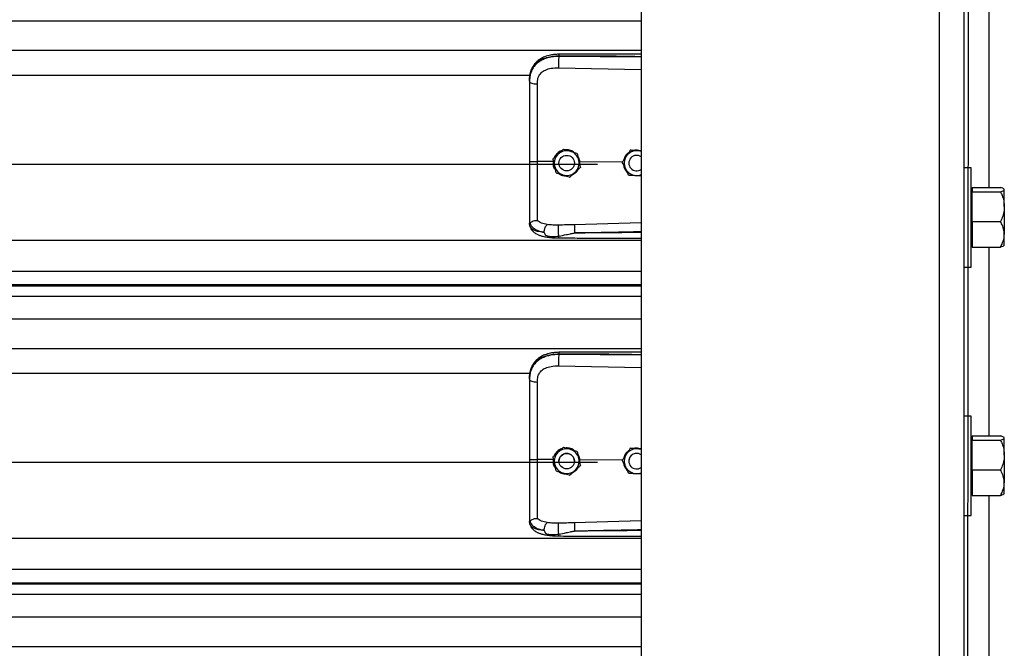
# Model space of a CAD drawing. Header units: inches. Extents: x 170 to 284, y 215 to 248.
# Tile 747 of 1056: x 230.767 to 231.446, y 222.712 to 223.145. Entities that reach past the tile are written whole.
import ezdxf

# ---------------------------------------------------------------- set-up
doc = ezdxf.new("R2010")
doc.units = ezdxf.units.IN
doc.header["$LTSCALE"] = 0.25
doc.header["$MEASUREMENT"] = 0
doc.layers.add('RH TOP OF HOOD', color=7, linetype='Continuous')

msp = doc.modelspace()

# ---------------------------------------------------------------- linework, layer by layer
at = {"layer": 'RH TOP OF HOOD'}
for p, q in [((231.4185, 220.1328), (231.42309, 224.39343)), ((231.4185, 224.34876), (231.4185, 220.1328)), ((231.40138, 224.34448), (231.40138, 220.1328)), ((231.19593, 224.33325), (231.19593, 220.1328)), ((231.43562, 223.15973), (231.43562, 223.02961)), ((227.16361, 223.14457), (231.19593, 223.14457)), ((227.16361, 223.12419), (231.19593, 223.12419)), ((231.13909, 223.11998), (231.13909, 223.12039)), ((231.19593, 223.11944), (231.13909, 223.11998)), ((231.13899, 223.11219), (231.19593, 223.11098)), ((227.24016, 223.10711), (231.11938, 223.10711)), ((231.11889, 223.10305), (231.11889, 223.10256)), ((231.14246, 223.05612), (231.14246, 223.05612)), ((231.1884, 223.05532), (231.1884, 223.05533)), ((231.18945, 223.05526), (231.1884, 223.05533)), ((231.13515, 223.04946), (231.13515, 223.04946)), ((231.13545, 223.04812), (231.13526, 223.04753)), ((231.15188, 223.05312), (231.15188, 223.05312)), ((227.19378, 223.04572), (231.16577, 223.04572)), ((231.13526, 223.04753), (231.12435, 223.04763)), ((231.13526, 223.04753), (231.13526, 223.04753)), ((231.13922, 223.04646), (231.13922, 223.04646)), ((231.14992, 223.04646), (231.14992, 223.04646)), ((231.1537, 223.04735), (231.15315, 223.0473)), ((231.1536, 223.04523), (231.1537, 223.04735)), ((231.1537, 223.04735), (231.1537, 223.04735)), ((231.18293, 223.04707), (231.1537, 223.04735)), ((231.15399, 223.04346), (231.15399, 223.04346)), ((231.18292, 223.0471), (231.18292, 223.0471)), ((231.18743, 223.04646), (231.18743, 223.04646)), ((231.42357, 223.04331), (231.4185, 223.04331)), ((231.42357, 223.00907), (231.42357, 223.04331)), ((231.19223, 223.03792), (231.19593, 223.03768)), ((231.42412, 223.02833), (231.42357, 223.02833)), ((231.42412, 223.02961), (231.42412, 223.02816)), ((231.42412, 223.02961), (231.44377, 223.02961)), ((231.42412, 223.02816), (231.42412, 223.02672)), ((231.44634, 223.02833), (231.44615, 223.02855)), ((231.44634, 223.02816), (231.44634, 223.02833)), ((231.44634, 223.01645), (231.44634, 223.02816)), ((231.42412, 223.01645), (231.42412, 223.02672)), ((231.42412, 223.02672), (231.44377, 223.02672)), ((231.42412, 223.00617), (231.42412, 223.01645)), ((231.44634, 223.01645), (231.44634, 222.99735)), ((231.42357, 222.97483), (231.42357, 223.00907)), ((231.11889, 223.00551), (231.11889, 223.00498)), ((231.11923, 223.003), (231.11889, 223.00498)), ((231.19593, 223.00531), (231.15, 223.00397)), ((231.42412, 223.00617), (231.42412, 222.99735)), ((231.42412, 223.00617), (231.44377, 223.00617)), ((231.42412, 222.99735), (231.42412, 222.98852)), ((231.44634, 222.98981), (231.44634, 222.99735)), ((227.16361, 222.99333), (231.19593, 222.99333)), ((231.42357, 222.98981), (231.42412, 222.98981)), ((231.42412, 222.98852), (231.44377, 222.98852)), ((231.43562, 222.98852), (231.43562, 222.85841)), ((231.44615, 222.98958), (231.44634, 222.98981)), ((231.4185, 222.97483), (231.42357, 222.97483)), ((227.16361, 222.97195), (231.19593, 222.97195)), ((231.19593, 222.96247), (227.16361, 222.96247)), ((227.16361, 222.96183), (231.19593, 222.96183)), ((227.16361, 222.95481), (231.19593, 222.95481)), ((227.16361, 222.93913), (231.19593, 222.93913)), ((227.16361, 222.91874), (231.19593, 222.91874)), ((231.13909, 222.91453), (231.13909, 222.91494)), ((231.19593, 222.91399), (231.13909, 222.91453)), ((231.13899, 222.90674), (231.19593, 222.90553)), ((227.24016, 222.90166), (231.11938, 222.90166)), ((231.11889, 222.8976), (231.11889, 222.89712)), ((231.42357, 222.8721), (231.4185, 222.8721)), ((231.42357, 222.83786), (231.42357, 222.8721)), ((231.42412, 222.85841), (231.42412, 222.85696)), ((231.42412, 222.85841), (231.44377, 222.85841)), ((231.42412, 222.85712), (231.42357, 222.85712)), ((231.42412, 222.85696), (231.42412, 222.85551)), ((231.42412, 222.84524), (231.42412, 222.85551)), ((231.42412, 222.85551), (231.44377, 222.85551)), ((231.44634, 222.85712), (231.44615, 222.85735)), ((231.44634, 222.85696), (231.44634, 222.85712)), ((231.44634, 222.84524), (231.44634, 222.85696)), ((231.14246, 222.85067), (231.14246, 222.85067)), ((231.15188, 222.84767), (231.15188, 222.84767)), ((231.1884, 222.84988), (231.1884, 222.84988)), ((231.18945, 222.84981), (231.1884, 222.84988)), ((231.42412, 222.83497), (231.42412, 222.84524)), ((231.44634, 222.84524), (231.44634, 222.82614)), ((227.19378, 222.84027), (231.16577, 222.84027)), ((231.13526, 222.84208), (231.12435, 222.84219)), ((231.13515, 222.84402), (231.13515, 222.84402)), ((231.13545, 222.84267), (231.13526, 222.84208)), ((231.13526, 222.84208), (231.13526, 222.84208)), ((231.13922, 222.84101), (231.13922, 222.84101)), ((231.14992, 222.84101), (231.14992, 222.84101)), ((231.1537, 222.8419), (231.15315, 222.84185)), ((231.1536, 222.83979), (231.1537, 222.8419)), ((231.1537, 222.8419), (231.1537, 222.8419)), ((231.18293, 222.84163), (231.1537, 222.8419)), ((231.15399, 222.83802), (231.15399, 222.83801)), ((231.18292, 222.84165), (231.18292, 222.84166)), ((231.18743, 222.84101), (231.18743, 222.84101)), ((231.42357, 222.80362), (231.42357, 222.83786)), ((231.19223, 222.83247), (231.19593, 222.83223)), ((231.42412, 222.83497), (231.42412, 222.82614)), ((231.42412, 222.83497), (231.44377, 222.83497)), ((231.42412, 222.82614), (231.42412, 222.81732)), ((231.44634, 222.8186), (231.44634, 222.82614)), ((231.42357, 222.8186), (231.42412, 222.8186)), ((231.42412, 222.81732), (231.44377, 222.81732)), ((231.43562, 222.81732), (231.43562, 222.68815)), ((231.44615, 222.81838), (231.44634, 222.8186)), ((231.4185, 222.80362), (231.42357, 222.80362)), ((231.11889, 222.80006), (231.11889, 222.79953)), ((231.11923, 222.79755), (231.11889, 222.79953)), ((231.19593, 222.79986), (231.15, 222.79853)), ((227.16361, 222.78789), (231.19593, 222.78789)), ((227.16361, 222.76651), (231.19593, 222.76651)), ((231.19593, 222.75702), (227.16361, 222.75702)), ((227.16361, 222.75638), (231.19593, 222.75638)), ((227.16361, 222.74936), (231.19593, 222.74936)), ((227.16361, 222.73368), (231.19593, 222.73368)), ((227.16361, 222.71329), (231.19593, 222.71329))]:
    msp.add_line(p, q, dxfattribs=at)
at = {"layer": 'RH TOP OF HOOD', "flags": 128}
for points in [[(231.11889, 223.10256), (231.11899, 223.10227), (231.1193, 223.10198), (231.1198, 223.10172), (231.12048, 223.10149), (231.1213, 223.10129), (231.12225, 223.10115), (231.12327, 223.10105), (231.12435, 223.10102)], [(231.11889, 222.89712), (231.11899, 222.89682), (231.1193, 222.89654), (231.1198, 222.89627), (231.12048, 222.89604), (231.1213, 222.89585), (231.12225, 222.8957), (231.12327, 222.89561), (231.12435, 222.89557)]]:
    msp.add_lwpolyline(points, dxfattribs=at)
at = {"layer": 'RH TOP OF HOOD'}
for centre in [(231.14457, 223.04646), (231.14457, 222.84101)]:
    msp.add_circle(centre, 0.00535, dxfattribs=at)
for centre, radius, start, end in [((231.14457, 223.04646), 0.00856, 72.32794, 132.32794), ((231.19278, 223.04646), 0.00856, 86.29354, 146.29353), ((231.19278, 223.04646), 0.00856, 68.40768, 86.29354), ((231.14457, 223.04646), 0.00856, 132.32794, 192.32794), ((231.14457, 223.04646), 0.00856, 12.32794, 72.32794), ((231.14457, 223.04646), 0.00856, 312.32794, 12.32794), ((231.19278, 223.04646), 0.00856, 146.29353, 206.29354), ((231.19278, 223.04646), 0.00535, 53.9281, 306.0719), ((231.14457, 223.04646), 0.00856, 192.32794, 252.32794), ((231.19278, 223.04646), 0.00856, 206.29354, 266.29354), ((231.14457, 223.04646), 0.00856, 252.32794, 312.32794), ((231.19278, 223.04646), 0.00856, 266.29354, 291.59232), ((231.14457, 222.84101), 0.00856, 132.32794, 192.32794), ((231.14457, 222.84101), 0.00856, 72.32794, 132.32794), ((231.14457, 222.84101), 0.00535, 0, 180), ((231.14457, 222.84101), 0.00856, 12.32794, 72.32794), ((231.19278, 222.84101), 0.00856, 146.29353, 206.29354), ((231.19278, 222.84101), 0.00856, 86.29354, 146.29353), ((231.19278, 222.84101), 0.00535, 53.9281, 180), ((231.19278, 222.84101), 0.00535, 53.9281, 306.0719), ((231.19278, 222.84101), 0.00856, 68.40768, 86.29354), ((231.14457, 222.84101), 0.00856, 192.32794, 252.32794), ((231.14457, 222.84101), 0.00856, 312.32794, 12.32794), ((231.14457, 222.84101), 0.00856, 252.32794, 312.32794), ((231.19278, 222.84101), 0.00856, 206.29354, 266.29354), ((231.19278, 222.84101), 0.00856, 266.29354, 291.59232)]:
    msp.add_arc(centre, radius, start, end, dxfattribs=at)
for points, knots in [([(231.11889, 223.10305), (231.11895, 223.10441), (231.11907, 223.10697), (231.12004, 223.11046), (231.12133, 223.11287), (231.12269, 223.11457), (231.12378, 223.11562), (231.12484, 223.11645), (231.12583, 223.11711), (231.12706, 223.1178), (231.12865, 223.11853), (231.13132, 223.11944), (231.13485, 223.1202), (231.13776, 223.12033), (231.13909, 223.12039)], [0, 0, 0, 0, 0.130716, 0.246761, 0.357793, 0.417097, 0.479148, 0.517715, 0.55909, 0.603295, 0.663348, 0.735369, 0.879208, 1, 1, 1, 1]), ([(231.13909, 223.11998), (231.13787, 223.11994), (231.13544, 223.11988), (231.1321, 223.11925), (231.12914, 223.11831), (231.1266, 223.11709), (231.12437, 223.11555), (231.12249, 223.11371), (231.12101, 223.11158), (231.11984, 223.10901), (231.11904, 223.10596), (231.11894, 223.10369), (231.11889, 223.10256)], [0, 0, 0, 0, 0.11117, 0.222336, 0.316278, 0.410208, 0.502403, 0.594579, 0.684543, 0.774504, 0.887181, 1, 1, 1, 1]), ([(231.1391, 223.12148), (231.13811, 223.12144), (231.13621, 223.12137), (231.13291, 223.12084), (231.12968, 223.11994), (231.12693, 223.11864), (231.12495, 223.11732), (231.1233, 223.11587), (231.12199, 223.11428), (231.12091, 223.11253), (231.12006, 223.11062), (231.11931, 223.1081), (231.1191, 223.10617), (231.11898, 223.1051)], [0, 0, 0, 0, 0.097747, 0.185161, 0.330612, 0.436467, 0.508318, 0.585006, 0.671976, 0.730795, 0.803679, 0.891544, 1, 1, 1, 1]), ([(231.13909, 223.11998), (231.13906, 223.1194), (231.13902, 223.1182), (231.13898, 223.11598), (231.13896, 223.1138), (231.13898, 223.11271), (231.13899, 223.11219)], [0, 0, 0, 0, 0.240694, 0.5, 0.759306, 1, 1, 1, 1]), ([(231.1391, 223.12146), (231.1391, 223.12147), (231.1391, 223.12148), (231.13909, 223.12137), (231.13909, 223.12107), (231.13909, 223.12066), (231.13909, 223.12039)], [0, 0, 0, 0, 0.097876, 0.335386, 0.567961, 1, 1, 1, 1]), ([(231.13909, 223.12039), (231.14539, 223.12043), (231.15863, 223.12051), (231.17758, 223.12033), (231.19022, 223.12011), (231.19593, 223.12001)], [0, 0, 0, 0, 0.33267, 0.698436, 1, 1, 1, 1]), ([(231.19593, 223.12156), (231.19303, 223.12158), (231.18241, 223.12163), (231.16346, 223.12167), (231.14742, 223.12154), (231.1391, 223.12148)], [0, 0, 0, 0, 0.153046, 0.561044, 1, 1, 1, 1]), ([(231.12477, 223.10495), (231.12477, 223.10495), (231.12488, 223.10531), (231.12537, 223.10671), (231.12691, 223.10892), (231.12997, 223.11082), (231.13409, 223.11203), (231.13724, 223.11213), (231.13899, 223.11219)], [0, 0, 0, 0, 0.000004, 0.065095, 0.26167, 0.475311, 0.709366, 1, 1, 1, 1]), ([(231.11889, 223.10256), (231.11889, 223.09893), (231.11889, 223.09166), (231.11889, 223.08058), (231.11889, 223.0694), (231.11889, 223.05843), (231.11889, 223.05118), (231.11889, 223.0477)], [0, 0, 0, 0, 0.2027568, 0.4061036, 0.6088604, 0.8122072, 1, 1, 1, 1]), ([(231.12435, 223.10102), (231.12442, 223.10234), (231.12449, 223.10366), (231.12477, 223.10495), (231.12477, 223.10495)], [0, 0, 0, 0, 0.9999804, 1, 1, 1, 1]), ([(231.12435, 223.04763), (231.12435, 223.04763), (231.12435, 223.05102), (231.12435, 223.05807), (231.12435, 223.06874), (231.12435, 223.07962), (231.12435, 223.0904), (231.12435, 223.09748), (231.12435, 223.10102)], [0, 0, 0, 0, 0.000001, 0.187792, 0.390844, 0.593896, 0.796948, 1, 1, 1, 1]), ([(231.14118, 223.05496), (231.14105, 223.05492), (231.13989, 223.05467), (231.13814, 223.05321), (231.13652, 223.0516), (231.13619, 223.05049), (231.13616, 223.05038)], [0, 0, 0, 0, 0.059315, 0.505277, 0.94972, 1, 1, 1, 1]), ([(231.13881, 223.05279), (231.13975, 223.05365), (231.141, 223.05479), (231.14217, 223.05585), (231.14246, 223.05612)], [0, 0, 0, 0, 0.749773, 1, 1, 1, 1]), ([(231.13881, 223.05279), (231.13975, 223.05365), (231.141, 223.05479), (231.14217, 223.05585), (231.14246, 223.05612)], [0, 0, 0, 0, 0.749773, 1, 1, 1, 1]), ([(231.14246, 223.05612), (231.14286, 223.05599), (231.14436, 223.05551), (231.14598, 223.055), (231.14717, 223.05462)], [0, 0, 0, 0, 0.264307, 1, 1, 1, 1]), ([(231.14246, 223.05612), (231.14286, 223.05599), (231.14436, 223.05551), (231.14598, 223.055), (231.14717, 223.05462)], [0, 0, 0, 0, 0.264307, 1, 1, 1, 1]), ([(231.14983, 223.05377), (231.14947, 223.05406), (231.14831, 223.05501), (231.14626, 223.05558), (231.14469, 223.05558), (231.14415, 223.05558)], [0, 0, 0, 0, 0.225517, 0.735556, 1, 1, 1, 1]), ([(231.1884, 223.05533), (231.18802, 223.05476), (231.18726, 223.0536), (231.18632, 223.0522), (231.18578, 223.0514), (231.18566, 223.05121)], [0, 0, 0, 0, 0.42997, 0.87006, 1, 1, 1, 1]), ([(231.1884, 223.05532), (231.18802, 223.05475), (231.18726, 223.0536), (231.18632, 223.0522), (231.18578, 223.0514), (231.18566, 223.05121)], [0, 0, 0, 0, 0.4299704, 0.8700602, 1, 1, 1, 1]), ([(231.19334, 223.055), (231.19207, 223.05509), (231.19037, 223.0552), (231.1888, 223.0553), (231.1884, 223.05532)], [0, 0, 0, 0, 0.749773, 1, 1, 1, 1]), ([(231.19541, 223.05487), (231.19475, 223.05507), (231.19348, 223.05546), (231.19191, 223.05548), (231.19113, 223.05522), (231.19096, 223.05516)], [0, 0, 0, 0, 0.456542, 0.877502, 1, 1, 1, 1]), ([(231.19593, 223.05484), (231.19529, 223.05488), (231.19443, 223.05493), (231.19356, 223.05499), (231.19334, 223.055)], [0, 0, 0, 0, 0.7486223, 1, 1, 1, 1]), ([(231.13515, 223.04946), (231.13566, 223.04993), (231.13668, 223.05086), (231.13793, 223.05199), (231.13864, 223.05264), (231.13881, 223.05279)], [0, 0, 0, 0, 0.42997, 0.87006, 1, 1, 1, 1]), ([(231.13515, 223.04946), (231.13566, 223.04992), (231.13668, 223.05086), (231.13793, 223.05199), (231.13864, 223.05264), (231.13881, 223.05279)], [0, 0, 0, 0, 0.42997, 0.87006, 1, 1, 1, 1]), ([(231.13621, 223.04463), (231.13594, 223.04588), (231.13557, 223.04753), (231.13524, 223.04908), (231.13515, 223.04946)], [0, 0, 0, 0, 0.749773, 1, 1, 1, 1]), ([(231.14717, 223.05462), (231.14736, 223.05456), (231.14881, 223.0541), (231.15041, 223.05359), (231.15174, 223.05317), (231.15188, 223.05312)], [0, 0, 0, 0, 0.1156469, 0.9045343, 1, 1, 1, 1]), ([(231.14717, 223.05462), (231.14736, 223.05456), (231.14881, 223.05409), (231.15041, 223.05359), (231.15174, 223.05316), (231.15188, 223.05312)], [0, 0, 0, 0, 0.115647, 0.904534, 1, 1, 1, 1]), ([(231.15188, 223.05312), (231.15203, 223.05245), (231.15232, 223.0511), (231.15268, 223.04945), (231.15289, 223.0485), (231.15293, 223.04829)], [0, 0, 0, 0, 0.42997, 0.87006, 1, 1, 1, 1]), ([(231.15188, 223.05312), (231.15203, 223.05245), (231.15232, 223.0511), (231.15268, 223.04945), (231.15289, 223.04851), (231.15293, 223.04829)], [0, 0, 0, 0, 0.42997, 0.87006, 1, 1, 1, 1]), ([(231.1537, 223.04735), (231.1537, 223.04735), (231.1536, 223.04833), (231.15334, 223.04972), (231.15254, 223.05081), (231.15232, 223.05111)], [0, 0, 0, 0, 0.00002, 0.727264, 1, 1, 1, 1]), ([(231.15293, 223.04829), (231.15321, 223.04705), (231.15357, 223.04539), (231.15391, 223.04385), (231.15399, 223.04346)], [0, 0, 0, 0, 0.749773, 1, 1, 1, 1]), ([(231.15293, 223.04829), (231.15321, 223.04705), (231.15357, 223.04539), (231.15391, 223.04385), (231.15399, 223.04346)], [0, 0, 0, 0, 0.749773, 1, 1, 1, 1]), ([(231.18566, 223.05121), (231.18496, 223.05015), (231.18401, 223.04874), (231.18314, 223.04743), (231.18292, 223.0471)], [0, 0, 0, 0, 0.749773, 1, 1, 1, 1]), ([(231.18566, 223.05121), (231.18496, 223.05016), (231.18401, 223.04874), (231.18314, 223.04743), (231.18292, 223.0471)], [0, 0, 0, 0, 0.749773, 1, 1, 1, 1]), ([(231.18706, 223.05331), (231.18674, 223.0531), (231.18559, 223.05231), (231.1845, 223.05071), (231.1842, 223.0493), (231.18411, 223.04889)], [0, 0, 0, 0, 0.212514, 0.767063, 1, 1, 1, 1]), ([(231.11889, 223.0477), (231.11889, 223.04467), (231.11889, 223.03849), (231.11889, 223.0297), (231.11889, 223.02154), (231.11889, 223.01496), (231.11889, 223.00957), (231.11889, 223.00687), (231.11889, 223.00551)], [0, 0, 0, 0, 0.187091, 0.380392, 0.555876, 0.736448, 0.867195, 1, 1, 1, 1]), ([(231.12435, 223.00694), (231.12435, 223.00721), (231.12435, 223.00878), (231.12435, 223.01221), (231.12435, 223.01781), (231.12435, 223.02425), (231.12435, 223.03148), (231.12435, 223.03935), (231.12435, 223.04488), (231.12435, 223.04763), (231.12435, 223.04763)], [0, 0, 0, 0, 0.031558, 0.189146, 0.346734, 0.504328, 0.661923, 0.83096, 0.999998, 1, 1, 1, 1]), ([(231.13526, 223.04753), (231.13523, 223.04707), (231.13512, 223.04564), (231.13554, 223.04348), (231.13649, 223.04212), (231.13688, 223.04157)], [0, 0, 0, 0, 0.215662, 0.681463, 1, 1, 1, 1]), ([(231.13726, 223.03981), (231.13712, 223.04047), (231.13682, 223.04183), (231.13646, 223.04348), (231.13626, 223.04442), (231.13621, 223.04463)], [0, 0, 0, 0, 0.42997, 0.87006, 1, 1, 1, 1]), ([(231.14898, 223.0389), (231.14949, 223.03916), (231.15089, 223.03988), (231.15213, 223.04112), (231.15251, 223.04209), (231.15253, 223.04213)], [0, 0, 0, 0, 0.353696, 0.9777456, 1, 1, 1, 1]), ([(231.15399, 223.04346), (231.15348, 223.043), (231.15246, 223.04207), (231.15121, 223.04093), (231.1505, 223.04028), (231.15034, 223.04013)], [0, 0, 0, 0, 0.4299704, 0.8700602, 1, 1, 1, 1]), ([(231.18511, 223.04267), (231.18502, 223.04284), (231.18434, 223.04422), (231.1836, 223.04572), (231.18299, 223.04697), (231.18292, 223.0471)], [0, 0, 0, 0, 0.115647, 0.904534, 1, 1, 1, 1]), ([(231.18386, 223.04521), (231.1839, 223.04474), (231.18405, 223.04335), (231.1849, 223.04175), (231.18583, 223.04094), (231.18606, 223.04074)], [0, 0, 0, 0, 0.27167, 0.821115, 1, 1, 1, 1]), ([(231.1873, 223.03824), (231.18711, 223.03861), (231.18641, 223.04003), (231.18566, 223.04155), (231.18511, 223.04267)], [0, 0, 0, 0, 0.264307, 1, 1, 1, 1]), ([(231.13726, 223.03981), (231.13766, 223.03968), (231.13917, 223.0392), (231.14078, 223.03868), (231.14197, 223.03831)], [0, 0, 0, 0, 0.264307, 1, 1, 1, 1]), ([(231.13942, 223.03912), (231.1395, 223.03905), (231.14037, 223.03832), (231.14194, 223.03784), (231.14338, 223.03775), (231.14378, 223.03773)], [0, 0, 0, 0, 0.06741, 0.74151, 1, 1, 1, 1]), ([(231.14197, 223.03831), (231.14216, 223.03825), (231.14362, 223.03778), (231.14521, 223.03727), (231.14654, 223.03685), (231.14668, 223.03681)], [0, 0, 0, 0, 0.1156469, 0.9045343, 1, 1, 1, 1]), ([(231.15034, 223.04013), (231.1494, 223.03928), (231.14814, 223.03813), (231.14697, 223.03707), (231.14668, 223.03681)], [0, 0, 0, 0, 0.749773, 1, 1, 1, 1]), ([(231.1873, 223.03824), (231.18798, 223.03819), (231.18936, 223.03811), (231.19105, 223.038), (231.19201, 223.03793), (231.19223, 223.03792)], [0, 0, 0, 0, 0.42997, 0.87006, 1, 1, 1, 1]), ([(231.44634, 223.02816), (231.44624, 223.02837), (231.44604, 223.02878), (231.44489, 223.02926), (231.44402, 223.02953), (231.44377, 223.02961)], [0, 0, 0, 0, 0.406291, 0.827266, 1, 1, 1, 1]), ([(231.44377, 223.02672), (231.44445, 223.02694), (231.44582, 223.0274), (231.44633, 223.0279), (231.44634, 223.02816), (231.44634, 223.02816)], [0, 0, 0, 0, 0.484341, 0.986328, 1, 1, 1, 1]), ([(231.44377, 223.02672), (231.44415, 223.02585), (231.44506, 223.02379), (231.4461, 223.02036), (231.44626, 223.01776), (231.44634, 223.01645)], [0, 0, 0, 0, 0.2654599, 0.6280765, 1, 1, 1, 1]), ([(231.44634, 223.01645), (231.44634, 223.01621), (231.44632, 223.01467), (231.4459, 223.0118), (231.44487, 223.00863), (231.44404, 223.00678), (231.44377, 223.00617)], [0, 0, 0, 0, 0.066532, 0.435283, 0.814551, 1, 1, 1, 1]), ([(231.11889, 223.00551), (231.11889, 223.00551), (231.11889, 223.0055), (231.1189, 223.00539), (231.119, 223.00531), (231.11908, 223.00524)], [0, 0, 0, 0, 0.011935, 0.118982, 1, 1, 1, 1]), ([(231.11908, 223.00526), (231.11936, 223.00454), (231.11993, 223.00306), (231.12198, 223.00122), (231.12497, 222.99966), (231.12769, 222.99904), (231.12909, 222.99872)], [0, 0, 0, 0, 0.230526, 0.473488, 0.729738, 1, 1, 1, 1]), ([(231.11909, 223.00526), (231.11914, 223.00525), (231.11924, 223.00523), (231.11953, 223.00542), (231.11999, 223.00575), (231.12087, 223.00633), (231.12235, 223.00695), (231.12369, 223.00695), (231.12435, 223.00694)], [0, 0, 0, 0, 0.1136769, 0.2333502, 0.3620694, 0.5019164, 0.7557449, 1, 1, 1, 1]), ([(231.12909, 222.99872), (231.12855, 222.99878), (231.12724, 222.99891), (231.12584, 222.99914), (231.12489, 222.99933), (231.12365, 222.99961), (231.12197, 223.00018), (231.12015, 223.0013), (231.11954, 223.00242), (231.11923, 223.003)], [0, 0, 0, 0, 0.109188, 0.260819, 0.307798, 0.335524, 0.562789, 0.774954, 1, 1, 1, 1]), ([(231.11925, 223.00295), (231.11944, 223.00236), (231.11979, 223.00126), (231.1208, 222.99984), (231.12193, 222.99877), (231.12308, 222.99797), (231.12413, 222.99741), (231.12507, 222.997), (231.12632, 222.99654), (231.12826, 222.99597), (231.13114, 222.99541), (231.13487, 222.99499), (231.13765, 222.99492), (231.13914, 222.99489)], [0, 0, 0, 0, 0.098431, 0.184822, 0.257308, 0.315887, 0.372274, 0.41214, 0.461592, 0.557588, 0.682876, 0.830318, 1, 1, 1, 1]), ([(231.13118, 223.00412), (231.12981, 223.00441), (231.12772, 223.00484), (231.12555, 223.00588), (231.12475, 223.00659), (231.12435, 223.00694)], [0, 0, 0, 0, 0.490199, 0.743885, 1, 1, 1, 1]), ([(231.12909, 222.99872), (231.12912, 222.99925), (231.12917, 223.00035), (231.12965, 223.00201), (231.13035, 223.0034), (231.13091, 223.00389), (231.13118, 223.00412)], [0, 0, 0, 0, 0.240768, 0.5, 0.759232, 1, 1, 1, 1]), ([(231.13901, 223.00371), (231.13766, 223.0037), (231.13496, 223.00369), (231.13245, 223.00397), (231.1312, 223.00412)], [0, 0, 0, 0, 0.500392, 1, 1, 1, 1]), ([(231.1391, 222.99614), (231.13908, 222.99638), (231.13905, 222.99689), (231.139, 222.9979), (231.13897, 222.99909), (231.13894, 223.00036), (231.13894, 223.00156), (231.13895, 223.00256), (231.13898, 223.0033), (231.139, 223.00358), (231.13901, 223.00371)], [0, 0, 0, 0, 0.109851, 0.231726, 0.363178, 0.5, 0.636822, 0.768274, 0.890149, 1, 1, 1, 1]), ([(231.15, 223.00397), (231.14817, 223.00393), (231.1445, 223.00383), (231.14084, 223.00375), (231.13901, 223.00371)], [0, 0, 0, 0, 0.49998, 1, 1, 1, 1]), ([(231.15, 223.00397), (231.14999, 223.00373), (231.14998, 223.00337), (231.14998, 223.00251), (231.14999, 223.00173), (231.15, 223.00087), (231.15003, 222.99971), (231.15006, 222.99887), (231.15007, 222.99832)], [0, 0, 0, 0, 0.239451, 0.368343, 0.49997, 0.631601, 0.760506, 1, 1, 1, 1]), ([(231.44634, 222.99735), (231.44624, 222.99858), (231.44604, 223.0011), (231.44489, 223.00402), (231.44402, 223.00569), (231.44377, 223.00617)], [0, 0, 0, 0, 0.406291, 0.827266, 1, 1, 1, 1]), ([(231.12909, 222.99872), (231.12917, 222.99835), (231.12927, 222.99783), (231.12964, 222.99723), (231.13006, 222.9968), (231.13087, 222.99635), (231.13234, 222.99599), (231.1351, 222.99575), (231.1375, 222.99599), (231.1391, 222.99614)], [0, 0, 0, 0, 0.100127, 0.139586, 0.189714, 0.258234, 0.369736, 0.580348, 1, 1, 1, 1]), ([(231.1391, 222.99614), (231.14088, 222.99649), (231.14266, 222.99684), (231.14448, 222.9972), (231.14455, 222.99722), (231.14479, 222.99727), (231.14566, 222.99744), (231.1473, 222.99776), (231.14883, 222.99812), (231.14973, 222.99828), (231.14981, 222.99829)], [0, 0, 0, 0, 0.502275, 0.504579, 0.508657, 0.522131, 0.570331, 0.751426, 0.97869, 1, 1, 1, 1]), ([(231.13914, 222.99491), (231.13914, 222.9949), (231.13914, 222.99484), (231.13912, 222.99503), (231.13911, 222.99535), (231.1391, 222.99579), (231.1391, 222.99608), (231.1391, 222.99614)], [0, 0, 0, 0, 0.034367, 0.324567, 0.621015, 0.917463, 1, 1, 1, 1]), ([(231.13914, 222.99489), (231.14334, 222.99487), (231.15231, 222.99482), (231.16666, 222.99478), (231.18139, 222.99475), (231.19135, 222.99475), (231.19593, 222.99475)], [0, 0, 0, 0, 0.2216322, 0.4741489, 0.7576484, 1, 1, 1, 1]), ([(231.15007, 222.99832), (231.15397, 222.99842), (231.16224, 222.99863), (231.17536, 222.99891), (231.1863, 222.99912), (231.19332, 222.99925), (231.19549, 222.99929), (231.19593, 222.99929)], [0, 0, 0, 0, 0.25516, 0.541071, 0.857735, 0.971288, 1, 1, 1, 1]), ([(231.19593, 222.99865), (231.19334, 222.99862), (231.18827, 222.99856), (231.18071, 222.99847), (231.17305, 222.99841), (231.1653, 222.99835), (231.15757, 222.99832), (231.15254, 222.99832), (231.15007, 222.99832)], [0, 0, 0, 0, 0.169941, 0.331425, 0.494842, 0.670531, 0.838916, 1, 1, 1, 1]), ([(231.44377, 222.98852), (231.44445, 222.9899), (231.44582, 222.99269), (231.44633, 222.99574), (231.44634, 222.99731), (231.44634, 222.99735)], [0, 0, 0, 0, 0.484341, 0.986328, 1, 1, 1, 1]), ([(231.44608, 222.98964), (231.44603, 222.98955), (231.44585, 222.98925), (231.44488, 222.98888), (231.44402, 222.9886), (231.44377, 222.98852)], [0, 0, 0, 0, 0.237471, 0.77815, 1, 1, 1, 1]), ([(231.11889, 222.8976), (231.11895, 222.89896), (231.11907, 222.90152), (231.12004, 222.90501), (231.12133, 222.90742), (231.12269, 222.90913), (231.12378, 222.91017), (231.12484, 222.911), (231.12583, 222.91166), (231.12706, 222.91235), (231.12865, 222.91308), (231.13132, 222.91399), (231.13485, 222.91475), (231.13776, 222.91488), (231.13909, 222.91494)], [0, 0, 0, 0, 0.1307157, 0.246761, 0.3577928, 0.4170972, 0.4791482, 0.5177152, 0.5590897, 0.6032945, 0.6633485, 0.7353692, 0.8792083, 1, 1, 1, 1]), ([(231.13909, 222.91453), (231.13787, 222.91449), (231.13544, 222.91443), (231.1321, 222.91381), (231.12914, 222.91286), (231.1266, 222.91165), (231.12437, 222.9101), (231.12249, 222.90826), (231.12101, 222.90613), (231.11984, 222.90356), (231.11904, 222.90051), (231.11894, 222.89825), (231.11889, 222.89712)], [0, 0, 0, 0, 0.11117, 0.222336, 0.316278, 0.410208, 0.502403, 0.594579, 0.684543, 0.774504, 0.887181, 1, 1, 1, 1]), ([(231.1391, 222.91603), (231.13811, 222.91599), (231.13621, 222.91592), (231.13291, 222.91539), (231.12968, 222.9145), (231.12693, 222.91319), (231.12495, 222.91187), (231.1233, 222.91043), (231.12199, 222.90884), (231.12091, 222.90708), (231.12006, 222.90517), (231.11931, 222.90266), (231.1191, 222.90072), (231.11898, 222.89965)], [0, 0, 0, 0, 0.097747, 0.185161, 0.330612, 0.436467, 0.508318, 0.585006, 0.671976, 0.730795, 0.803679, 0.891544, 1, 1, 1, 1]), ([(231.13909, 222.91453), (231.13906, 222.91395), (231.13902, 222.91276), (231.13898, 222.91053), (231.13896, 222.90835), (231.13898, 222.90726), (231.13899, 222.90674)], [0, 0, 0, 0, 0.240694, 0.5, 0.759306, 1, 1, 1, 1]), ([(231.1391, 222.91602), (231.1391, 222.91602), (231.1391, 222.91603), (231.13909, 222.91592), (231.13909, 222.91563), (231.13909, 222.91521), (231.13909, 222.91494)], [0, 0, 0, 0, 0.097876, 0.335386, 0.567961, 1, 1, 1, 1]), ([(231.13909, 222.91494), (231.14539, 222.91498), (231.15863, 222.91506), (231.17758, 222.91488), (231.19022, 222.91466), (231.19593, 222.91456)], [0, 0, 0, 0, 0.33267, 0.698436, 1, 1, 1, 1]), ([(231.19593, 222.91611), (231.19303, 222.91613), (231.18241, 222.91618), (231.16346, 222.91622), (231.14742, 222.9161), (231.1391, 222.91603)], [0, 0, 0, 0, 0.153046, 0.561044, 1, 1, 1, 1]), ([(231.12477, 222.8995), (231.12477, 222.8995), (231.12488, 222.89986), (231.12537, 222.90127), (231.12691, 222.90347), (231.12997, 222.90537), (231.13409, 222.90658), (231.13724, 222.90668), (231.13899, 222.90674)], [0, 0, 0, 0, 0.000004, 0.065095, 0.26167, 0.475311, 0.709366, 1, 1, 1, 1]), ([(231.12435, 222.89557), (231.12442, 222.89689), (231.12449, 222.89822), (231.12477, 222.8995), (231.12477, 222.8995)], [0, 0, 0, 0, 0.9999804, 1, 1, 1, 1]), ([(231.11889, 222.89712), (231.11889, 222.89349), (231.11889, 222.88622), (231.11889, 222.87513), (231.11889, 222.86395), (231.11889, 222.85298), (231.11889, 222.84574), (231.11889, 222.84226)], [0, 0, 0, 0, 0.202757, 0.406104, 0.60886, 0.812207, 1, 1, 1, 1]), ([(231.12435, 222.84219), (231.12435, 222.84219), (231.12435, 222.84557), (231.12435, 222.85262), (231.12435, 222.86329), (231.12435, 222.87417), (231.12435, 222.88496), (231.12435, 222.89203), (231.12435, 222.89557)], [0, 0, 0, 0, 0.000001, 0.187792, 0.390844, 0.593896, 0.796948, 1, 1, 1, 1]), ([(231.44634, 222.85696), (231.44624, 222.85716), (231.44604, 222.85757), (231.44489, 222.85805), (231.44402, 222.85833), (231.44377, 222.85841)], [0, 0, 0, 0, 0.406291, 0.827266, 1, 1, 1, 1]), ([(231.44377, 222.85551), (231.44445, 222.85574), (231.44582, 222.85619), (231.44633, 222.8567), (231.44634, 222.85695), (231.44634, 222.85696)], [0, 0, 0, 0, 0.484341, 0.986328, 1, 1, 1, 1]), ([(231.44377, 222.85551), (231.44415, 222.85464), (231.44506, 222.85258), (231.4461, 222.84916), (231.44626, 222.84656), (231.44634, 222.84524)], [0, 0, 0, 0, 0.26546, 0.628076, 1, 1, 1, 1]), ([(231.13515, 222.84402), (231.13566, 222.84448), (231.13668, 222.84541), (231.13793, 222.84655), (231.13864, 222.8472), (231.13881, 222.84734)], [0, 0, 0, 0, 0.42997, 0.87006, 1, 1, 1, 1]), ([(231.13515, 222.84402), (231.13566, 222.84448), (231.13668, 222.84541), (231.13793, 222.84654), (231.13864, 222.84719), (231.13881, 222.84734)], [0, 0, 0, 0, 0.42997, 0.87006, 1, 1, 1, 1]), ([(231.14118, 222.84951), (231.14105, 222.84948), (231.13989, 222.84922), (231.13814, 222.84776), (231.13652, 222.84615), (231.13619, 222.84504), (231.13616, 222.84493)], [0, 0, 0, 0, 0.059315, 0.505277, 0.94972, 1, 1, 1, 1]), ([(231.13881, 222.84734), (231.13975, 222.8482), (231.141, 222.84934), (231.14217, 222.85041), (231.14246, 222.85067)], [0, 0, 0, 0, 0.749773, 1, 1, 1, 1]), ([(231.13881, 222.84734), (231.13975, 222.8482), (231.141, 222.84934), (231.14217, 222.85041), (231.14246, 222.85067)], [0, 0, 0, 0, 0.749773, 1, 1, 1, 1]), ([(231.14246, 222.85067), (231.14286, 222.85054), (231.14436, 222.85006), (231.14598, 222.84955), (231.14717, 222.84917)], [0, 0, 0, 0, 0.264307, 1, 1, 1, 1]), ([(231.14246, 222.85067), (231.14286, 222.85055), (231.14436, 222.85007), (231.14598, 222.84955), (231.14717, 222.84917)], [0, 0, 0, 0, 0.264307, 1, 1, 1, 1]), ([(231.14983, 222.84832), (231.14947, 222.84861), (231.14831, 222.84956), (231.14626, 222.85013), (231.14469, 222.85013), (231.14415, 222.85013)], [0, 0, 0, 0, 0.225517, 0.735556, 1, 1, 1, 1]), ([(231.14717, 222.84917), (231.14736, 222.84911), (231.14881, 222.84865), (231.15041, 222.84814), (231.15174, 222.84772), (231.15188, 222.84767)], [0, 0, 0, 0, 0.1156469, 0.9045343, 1, 1, 1, 1]), ([(231.14717, 222.84917), (231.14736, 222.84911), (231.14881, 222.84865), (231.15041, 222.84814), (231.15174, 222.84772), (231.15188, 222.84767)], [0, 0, 0, 0, 0.115647, 0.904534, 1, 1, 1, 1]), ([(231.15188, 222.84767), (231.15203, 222.847), (231.15232, 222.84565), (231.15268, 222.844), (231.15289, 222.84306), (231.15293, 222.84284)], [0, 0, 0, 0, 0.42997, 0.87006, 1, 1, 1, 1]), ([(231.15188, 222.84767), (231.15203, 222.847), (231.15232, 222.84565), (231.15268, 222.844), (231.15289, 222.84306), (231.15293, 222.84284)], [0, 0, 0, 0, 0.42997, 0.87006, 1, 1, 1, 1]), ([(231.1537, 222.8419), (231.1537, 222.8419), (231.1536, 222.84288), (231.15334, 222.84427), (231.15254, 222.84536), (231.15232, 222.84566)], [0, 0, 0, 0, 0.00002, 0.727264, 1, 1, 1, 1]), ([(231.18566, 222.84577), (231.18496, 222.84471), (231.18401, 222.8433), (231.18314, 222.84198), (231.18292, 222.84166)], [0, 0, 0, 0, 0.749773, 1, 1, 1, 1]), ([(231.18566, 222.84576), (231.18496, 222.84471), (231.18401, 222.84329), (231.18314, 222.84198), (231.18292, 222.84165)], [0, 0, 0, 0, 0.749773, 1, 1, 1, 1]), ([(231.18706, 222.84787), (231.18674, 222.84765), (231.18559, 222.84686), (231.1845, 222.84526), (231.1842, 222.84386), (231.18411, 222.84344)], [0, 0, 0, 0, 0.212514, 0.767063, 1, 1, 1, 1]), ([(231.1884, 222.84988), (231.18802, 222.84931), (231.18726, 222.84815), (231.18632, 222.84675), (231.18578, 222.84595), (231.18566, 222.84576)], [0, 0, 0, 0, 0.4299704, 0.8700602, 1, 1, 1, 1]), ([(231.1884, 222.84988), (231.18802, 222.84931), (231.18726, 222.84816), (231.18632, 222.84675), (231.18578, 222.84595), (231.18566, 222.84577)], [0, 0, 0, 0, 0.42997, 0.87006, 1, 1, 1, 1]), ([(231.19334, 222.84956), (231.19207, 222.84964), (231.19037, 222.84975), (231.1888, 222.84985), (231.1884, 222.84988)], [0, 0, 0, 0, 0.749773, 1, 1, 1, 1]), ([(231.19541, 222.84942), (231.19475, 222.84962), (231.19348, 222.85001), (231.19191, 222.85003), (231.19113, 222.84977), (231.19096, 222.84971)], [0, 0, 0, 0, 0.456542, 0.877502, 1, 1, 1, 1]), ([(231.19593, 222.84939), (231.19529, 222.84943), (231.19443, 222.84949), (231.19356, 222.84954), (231.19334, 222.84956)], [0, 0, 0, 0, 0.7486223, 1, 1, 1, 1]), ([(231.44634, 222.84524), (231.44634, 222.845), (231.44632, 222.84346), (231.4459, 222.84059), (231.44487, 222.83742), (231.44404, 222.83557), (231.44377, 222.83497)], [0, 0, 0, 0, 0.066532, 0.435283, 0.814551, 1, 1, 1, 1]), ([(231.11889, 222.84226), (231.11889, 222.83922), (231.11889, 222.83304), (231.11889, 222.82426), (231.11889, 222.81609), (231.11889, 222.80951), (231.11889, 222.80412), (231.11889, 222.80142), (231.11889, 222.80006)], [0, 0, 0, 0, 0.187091, 0.380392, 0.555876, 0.736448, 0.867195, 1, 1, 1, 1]), ([(231.12435, 222.8015), (231.12435, 222.80176), (231.12435, 222.80333), (231.12435, 222.80676), (231.12435, 222.81237), (231.12435, 222.81881), (231.12435, 222.82603), (231.12435, 222.83391), (231.12435, 222.83943), (231.12435, 222.84219), (231.12435, 222.84219)], [0, 0, 0, 0, 0.031558, 0.189146, 0.346734, 0.504328, 0.661923, 0.83096, 0.999998, 1, 1, 1, 1]), ([(231.13621, 222.83919), (231.13594, 222.84043), (231.13557, 222.84209), (231.13524, 222.84363), (231.13515, 222.84402)], [0, 0, 0, 0, 0.749773, 1, 1, 1, 1]), ([(231.13526, 222.84208), (231.13523, 222.84163), (231.13512, 222.84019), (231.13554, 222.83803), (231.13649, 222.83667), (231.13688, 222.83612)], [0, 0, 0, 0, 0.215662, 0.681463, 1, 1, 1, 1]), ([(231.13726, 222.83436), (231.13712, 222.83503), (231.13682, 222.83638), (231.13646, 222.83803), (231.13626, 222.83897), (231.13621, 222.83919)], [0, 0, 0, 0, 0.42997, 0.87006, 1, 1, 1, 1]), ([(231.15399, 222.83801), (231.15348, 222.83755), (231.15246, 222.83662), (231.15121, 222.83548), (231.1505, 222.83483), (231.15034, 222.83469)], [0, 0, 0, 0, 0.4299704, 0.8700602, 1, 1, 1, 1]), ([(231.15293, 222.84284), (231.15321, 222.8416), (231.15357, 222.83994), (231.15391, 222.8384), (231.15399, 222.83802)], [0, 0, 0, 0, 0.749773, 1, 1, 1, 1]), ([(231.15293, 222.84284), (231.15321, 222.8416), (231.15357, 222.83994), (231.15391, 222.8384), (231.15399, 222.83801)], [0, 0, 0, 0, 0.749773, 1, 1, 1, 1]), ([(231.18511, 222.83722), (231.18502, 222.8374), (231.18434, 222.83877), (231.1836, 222.84027), (231.18299, 222.84152), (231.18292, 222.84165)], [0, 0, 0, 0, 0.115647, 0.904534, 1, 1, 1, 1]), ([(231.18386, 222.83976), (231.1839, 222.8393), (231.18405, 222.8379), (231.1849, 222.8363), (231.18583, 222.8355), (231.18606, 222.8353)], [0, 0, 0, 0, 0.27167, 0.821115, 1, 1, 1, 1]), ([(231.13726, 222.83436), (231.13766, 222.83423), (231.13917, 222.83375), (231.14078, 222.83324), (231.14197, 222.83286)], [0, 0, 0, 0, 0.264307, 1, 1, 1, 1]), ([(231.13942, 222.83367), (231.1395, 222.8336), (231.14037, 222.83287), (231.14194, 222.83239), (231.14338, 222.83231), (231.14378, 222.83228)], [0, 0, 0, 0, 0.06741, 0.74151, 1, 1, 1, 1]), ([(231.14197, 222.83286), (231.14216, 222.8328), (231.14362, 222.83233), (231.14521, 222.83183), (231.14654, 222.8314), (231.14668, 222.83136)], [0, 0, 0, 0, 0.1156469, 0.9045343, 1, 1, 1, 1]), ([(231.15034, 222.83469), (231.1494, 222.83383), (231.14814, 222.83269), (231.14697, 222.83162), (231.14668, 222.83136)], [0, 0, 0, 0, 0.749773, 1, 1, 1, 1]), ([(231.14898, 222.83345), (231.14949, 222.83371), (231.15089, 222.83444), (231.15213, 222.83567), (231.15251, 222.83665), (231.15253, 222.83668)], [0, 0, 0, 0, 0.353696, 0.9777456, 1, 1, 1, 1]), ([(231.1873, 222.83279), (231.18711, 222.83317), (231.18641, 222.83458), (231.18566, 222.8361), (231.18511, 222.83722)], [0, 0, 0, 0, 0.264307, 1, 1, 1, 1]), ([(231.1873, 222.83279), (231.18798, 222.83275), (231.18936, 222.83266), (231.19105, 222.83255), (231.19201, 222.83249), (231.19223, 222.83247)], [0, 0, 0, 0, 0.42997, 0.87006, 1, 1, 1, 1]), ([(231.44634, 222.82614), (231.44624, 222.82738), (231.44604, 222.82989), (231.44489, 222.83282), (231.44402, 222.83448), (231.44377, 222.83497)], [0, 0, 0, 0, 0.406291, 0.827266, 1, 1, 1, 1]), ([(231.44377, 222.81732), (231.44445, 222.81869), (231.44582, 222.82148), (231.44633, 222.82454), (231.44634, 222.8261), (231.44634, 222.82614)], [0, 0, 0, 0, 0.484341, 0.986328, 1, 1, 1, 1]), ([(231.44608, 222.81844), (231.44603, 222.81834), (231.44585, 222.81804), (231.44488, 222.81767), (231.44402, 222.8174), (231.44377, 222.81732)], [0, 0, 0, 0, 0.237471, 0.77815, 1, 1, 1, 1]), ([(231.11889, 222.80006), (231.11889, 222.80006), (231.11889, 222.80005), (231.1189, 222.79995), (231.119, 222.79987), (231.11908, 222.7998)], [0, 0, 0, 0, 0.011935, 0.118982, 1, 1, 1, 1]), ([(231.11908, 222.79981), (231.11936, 222.79909), (231.11993, 222.79761), (231.12198, 222.79577), (231.12497, 222.79422), (231.12769, 222.79359), (231.12909, 222.79327)], [0, 0, 0, 0, 0.230526, 0.473488, 0.729738, 1, 1, 1, 1]), ([(231.11909, 222.79981), (231.11914, 222.7998), (231.11924, 222.79979), (231.11953, 222.79997), (231.11999, 222.8003), (231.12087, 222.80088), (231.12235, 222.8015), (231.12369, 222.8015), (231.12435, 222.8015)], [0, 0, 0, 0, 0.1136769, 0.2333502, 0.3620694, 0.5019164, 0.7557449, 1, 1, 1, 1]), ([(231.12909, 222.79327), (231.12855, 222.79333), (231.12724, 222.79347), (231.12584, 222.79369), (231.12489, 222.79389), (231.12365, 222.79417), (231.12197, 222.79473), (231.12015, 222.79586), (231.11954, 222.79697), (231.11923, 222.79755)], [0, 0, 0, 0, 0.109188, 0.260819, 0.307798, 0.335524, 0.562789, 0.774954, 1, 1, 1, 1]), ([(231.11925, 222.7975), (231.11944, 222.79692), (231.11979, 222.79581), (231.1208, 222.7944), (231.12193, 222.79332), (231.12308, 222.79252), (231.12413, 222.79197), (231.12507, 222.79155), (231.12632, 222.79109), (231.12826, 222.79053), (231.13114, 222.78997), (231.13487, 222.78954), (231.13765, 222.78948), (231.13914, 222.78944)], [0, 0, 0, 0, 0.098431, 0.184822, 0.257308, 0.315887, 0.372274, 0.41214, 0.461592, 0.557588, 0.682876, 0.830318, 1, 1, 1, 1]), ([(231.13118, 222.79867), (231.12981, 222.79896), (231.12772, 222.7994), (231.12555, 222.80044), (231.12475, 222.80114), (231.12435, 222.8015)], [0, 0, 0, 0, 0.490199, 0.743885, 1, 1, 1, 1]), ([(231.12909, 222.79327), (231.12912, 222.7938), (231.12917, 222.7949), (231.12965, 222.79657), (231.13035, 222.79795), (231.13091, 222.79844), (231.13118, 222.79867)], [0, 0, 0, 0, 0.240768, 0.5, 0.759232, 1, 1, 1, 1]), ([(231.13901, 222.79826), (231.13766, 222.79826), (231.13496, 222.79824), (231.13245, 222.79853), (231.1312, 222.79867)], [0, 0, 0, 0, 0.500392, 1, 1, 1, 1]), ([(231.1391, 222.79069), (231.13908, 222.79093), (231.13905, 222.79144), (231.139, 222.79245), (231.13897, 222.79364), (231.13894, 222.79491), (231.13894, 222.79611), (231.13895, 222.79711), (231.13898, 222.79785), (231.139, 222.79813), (231.13901, 222.79826)], [0, 0, 0, 0, 0.109851, 0.231726, 0.363178, 0.5, 0.636822, 0.768274, 0.890149, 1, 1, 1, 1]), ([(231.15, 222.79853), (231.14817, 222.79848), (231.1445, 222.79838), (231.14084, 222.7983), (231.13901, 222.79826)], [0, 0, 0, 0, 0.49998, 1, 1, 1, 1]), ([(231.15, 222.79853), (231.14999, 222.79829), (231.14998, 222.79792), (231.14998, 222.79706), (231.14999, 222.79628), (231.15, 222.79542), (231.15003, 222.79426), (231.15006, 222.79342), (231.15007, 222.79287)], [0, 0, 0, 0, 0.239451, 0.368343, 0.49997, 0.631601, 0.760506, 1, 1, 1, 1]), ([(231.12909, 222.79327), (231.12917, 222.7929), (231.12927, 222.79238), (231.12964, 222.79178), (231.13006, 222.79135), (231.13087, 222.79091), (231.13234, 222.79055), (231.1351, 222.79031), (231.1375, 222.79054), (231.1391, 222.79069)], [0, 0, 0, 0, 0.100127, 0.139586, 0.189714, 0.258234, 0.369736, 0.580348, 1, 1, 1, 1]), ([(231.1391, 222.79069), (231.14088, 222.79104), (231.14266, 222.79139), (231.14448, 222.79176), (231.14455, 222.79177), (231.14479, 222.79182), (231.14566, 222.79199), (231.1473, 222.79231), (231.14883, 222.79267), (231.14973, 222.79283), (231.14981, 222.79285)], [0, 0, 0, 0, 0.502275, 0.504579, 0.508657, 0.522131, 0.570331, 0.751426, 0.97869, 1, 1, 1, 1]), ([(231.13914, 222.78946), (231.13914, 222.78946), (231.13914, 222.78939), (231.13912, 222.78958), (231.13911, 222.78991), (231.1391, 222.79034), (231.1391, 222.79063), (231.1391, 222.79069)], [0, 0, 0, 0, 0.034367, 0.324567, 0.621015, 0.917463, 1, 1, 1, 1]), ([(231.15007, 222.79287), (231.15397, 222.79297), (231.16224, 222.79318), (231.17536, 222.79346), (231.1863, 222.79367), (231.19332, 222.7938), (231.19549, 222.79384), (231.19593, 222.79385)], [0, 0, 0, 0, 0.25516, 0.541071, 0.857735, 0.971288, 1, 1, 1, 1]), ([(231.19593, 222.7932), (231.19334, 222.79317), (231.18827, 222.79311), (231.18071, 222.79303), (231.17305, 222.79296), (231.1653, 222.79291), (231.15757, 222.79287), (231.15254, 222.79287), (231.15007, 222.79287)], [0, 0, 0, 0, 0.169941, 0.331425, 0.494842, 0.670531, 0.838916, 1, 1, 1, 1]), ([(231.13914, 222.78944), (231.14334, 222.78942), (231.15231, 222.78937), (231.16666, 222.78933), (231.18139, 222.78931), (231.19135, 222.7893), (231.19593, 222.7893)], [0, 0, 0, 0, 0.221632, 0.474149, 0.757648, 1, 1, 1, 1])]:
    msp.add_open_spline(points, degree=3, knots=knots, dxfattribs=at)
for points in [[(231.11889, 223.0477), (231.11897, 223.04769), (231.11913, 223.04768), (231.12039, 223.04765), (231.12218, 223.04764), (231.12363, 223.04763), (231.12435, 223.04763)], [(231.11889, 222.84226), (231.11897, 222.84225), (231.11913, 222.84223), (231.12039, 222.84221), (231.12218, 222.84219), (231.12363, 222.84219), (231.12435, 222.84219)]]:
    msp.add_open_spline(points, degree=3, dxfattribs=at)

doc.saveas('drawing.dxf')
